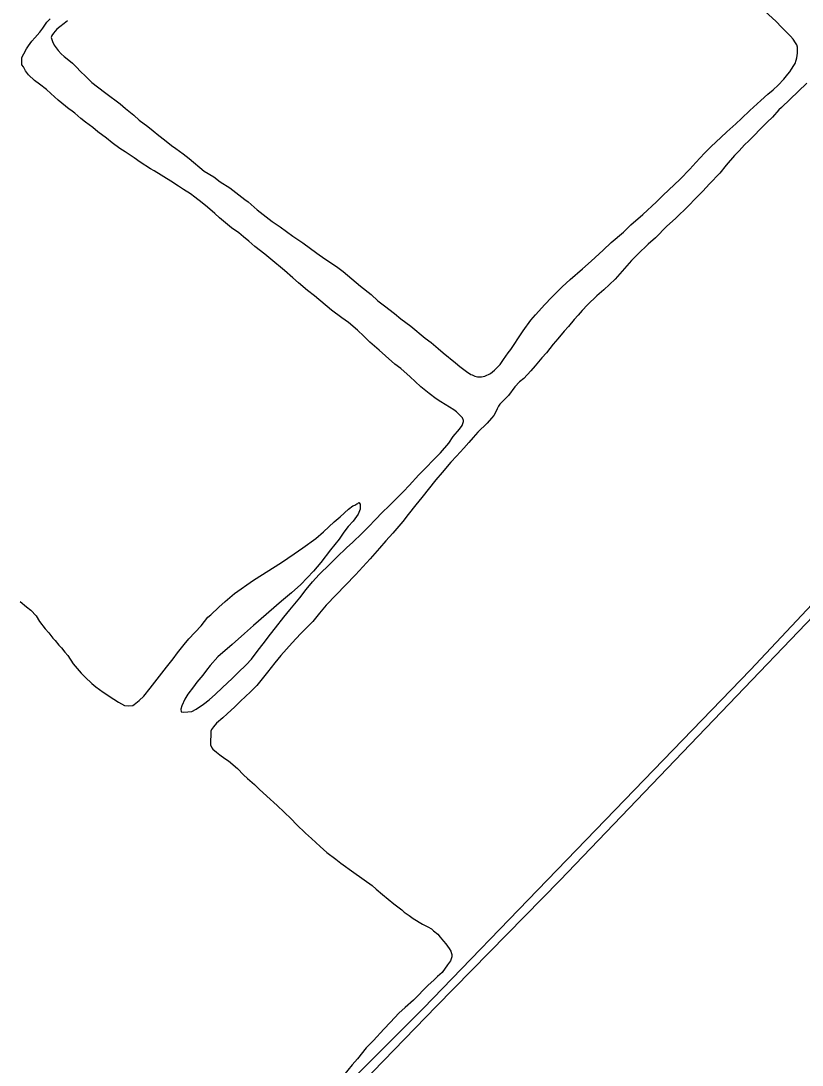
# Model space of a CAD drawing. Extents: x 3567028 to 3605064, y 510945 to 536587.
# Drawn here: x 3574467 to 3575981, y 523799 to 525823 of the extents above; entities that cross this region are included whole.
import ezdxf

# ---------------------------------------------------------------- set-up
doc = ezdxf.new("R2010")
doc.units = 0
for name, color, linetype in [('V-DTCH-CNTR', 7, 'Continuous'), ('V-SITE-VEGE', 7, 'Continuous'), ('V-TOPO-SHOR', 7, 'Continuous')]:
    doc.layers.add(name, color=color, linetype=linetype)

msp = doc.modelspace()

# ---------------------------------------------------------------- linework, layer by layer
at = {"layer": 'V-DTCH-CNTR'}
msp.add_lwpolyline([(3576584.5, 525283.8), (3576373.3, 525057.9), (3576048.8, 524716.9), (3575794.7, 524451.8), (3575511.8, 524156.3), (3575272.2, 523912.5), (3574963.8, 523594.5)], dxfattribs=at)
at = {"layer": 'V-SITE-VEGE'}
for p, q in [((3575930.3, 525822.3), (3575909.7, 525841.2)), ((3574509.6, 525808.8), (3574517.4, 525820)), ((3574517.4, 525820), (3574523.8, 525826.7)), ((3574551, 525818), (3574542.3, 525811.3)), ((3574556.9, 525823), (3574551, 525818)), ((3575942, 525810), (3575930.3, 525822.3)), ((3574493.7, 525789.8), (3574503.7, 525800.9)), ((3574503.7, 525800.9), (3574509.6, 525808.8)), ((3574527, 525794.6), (3574525.7, 525790.6)), ((3574529.9, 525799.1), (3574527, 525794.6)), ((3574536.4, 525806.4), (3574529.9, 525799.1)), ((3574542.3, 525811.3), (3574536.4, 525806.4)), ((3575949.2, 525803), (3575942, 525810)), ((3575958.7, 525793), (3575949.2, 525803)), ((3575963.7, 525787.1), (3575958.7, 525793)), ((3574477.7, 525768.5), (3574481.3, 525774.1)), ((3574481.3, 525774.1), (3574487.8, 525783.6)), ((3574487.8, 525783.6), (3574493.7, 525789.8)), ((3574525.7, 525790.6), (3574527.8, 525782.6)), ((3574527.8, 525782.6), (3574531.6, 525775.6)), ((3574531.6, 525775.6), (3574539.3, 525765.1)), ((3575968.7, 525780.2), (3575963.7, 525787.1)), ((3575970.8, 525776.1), (3575968.7, 525780.2)), ((3575972.4, 525771.5), (3575970.8, 525776.1)), ((3575972.1, 525760), (3575972.4, 525771.5)), ((3574468.5, 525745.8), (3574468.6, 525751.6)), ((3574468.6, 525751.6), (3574472.3, 525758.9)), ((3574472.3, 525758.9), (3574477.7, 525768.5)), ((3574539.3, 525765.1), (3574544.9, 525759.2)), ((3574544.9, 525759.2), (3574551, 525753.4)), ((3574551, 525753.4), (3574556.6, 525749.2)), ((3575971.3, 525750.9), (3575972.1, 525760)), ((3574468.8, 525737.8), (3574468.5, 525745.8)), ((3574471.6, 525733.8), (3574468.8, 525737.8)), ((3574476, 525726.2), (3574471.6, 525733.8)), ((3574556.6, 525749.2), (3574566.7, 525740.9)), ((3574566.7, 525740.9), (3574573.4, 525734.5)), ((3574573.4, 525734.5), (3574583.4, 525723.3)), ((3575961, 525728.9), (3575965.2, 525736.2)), ((3575965.2, 525736.2), (3575967.6, 525740.2)), ((3575967.6, 525740.2), (3575970, 525746.4)), ((3575970, 525746.4), (3575971.3, 525750.9)), ((3574481.5, 525718), (3574476, 525726.2)), ((3574493.2, 525707.4), (3574481.5, 525718)), ((3574583.4, 525723.3), (3574590.6, 525716.9)), ((3574590.6, 525716.9), (3574604.6, 525703.3)), ((3575945.6, 525709.9), (3575953.3, 525719.4)), ((3575953.3, 525719.4), (3575957.4, 525723.8)), ((3575957.4, 525723.8), (3575961, 525728.9)), ((3574502.7, 525699.8), (3574493.2, 525707.4)), ((3574516.2, 525689.7), (3574502.7, 525699.8)), ((3574604.6, 525703.3), (3574615.2, 525695)), ((3574615.2, 525695), (3574631.5, 525682.6)), ((3575925.1, 525689.3), (3575935, 525698.1)), ((3575935, 525698.1), (3575945.6, 525709.9)), ((3575990.1, 525702.3), (3575941.4, 525655)), ((3574525.1, 525682), (3574516.2, 525689.7)), ((3574539.1, 525669.1), (3574525.1, 525682)), ((3574631.5, 525682.6), (3574659.5, 525661.8)), ((3575901.1, 525668.2), (3575915.1, 525680.9)), ((3575915.1, 525680.9), (3575925.1, 525689.3)), ((3574560.3, 525651.9), (3574539.1, 525669.1)), ((3574563.7, 525649.5), (3574560.3, 525651.9)), ((3574659.5, 525661.8), (3574669.6, 525653)), ((3574669.6, 525653), (3574685.8, 525640)), ((3575880, 525649.3), (3575901.1, 525668.2)), ((3575936.1, 525650.6), (3575923.7, 525636.1)), ((3575941.4, 525655), (3575936.1, 525650.6)), ((3574571.5, 525643.6), (3574563.7, 525649.5)), ((3574583.3, 525633.6), (3574571.5, 525643.6)), ((3574592.2, 525626.5), (3574583.3, 525633.6)), ((3574685.8, 525640), (3574695.8, 525630.6)), ((3574695.8, 525630.6), (3574712.7, 525618.1)), ((3575853, 525623.1), (3575863.5, 525633.7)), ((3575863.5, 525633.7), (3575880, 525649.3)), ((3575923.7, 525636.1), (3575913.8, 525626.6)), ((3574606.3, 525615.8), (3574592.2, 525626.5)), ((3574615.8, 525607.5), (3574606.3, 525615.8)), ((3574712.7, 525618.1), (3574723.3, 525609.8)), ((3574723.3, 525609.8), (3574734.5, 525600.4)), ((3575835.4, 525607.6), (3575853, 525623.1)), ((3575898.5, 525611.6), (3575889.7, 525602.1)), ((3575913.8, 525626.6), (3575898.5, 525611.6)), ((3574632.6, 525595.1), (3574615.8, 525607.5)), ((3574643.8, 525586.2), (3574632.6, 525595.1)), ((3574734.5, 525600.4), (3574745.1, 525592.1)), ((3574745.1, 525592.1), (3574758.6, 525581.4)), ((3575804.9, 525579.2), (3575823.7, 525596.5)), ((3575823.7, 525596.5), (3575835.4, 525607.6)), ((3575877.9, 525590.4), (3575869.7, 525582.6)), ((3575889.7, 525602.1), (3575877.9, 525590.4)), ((3574658.4, 525575.5), (3574643.8, 525586.2)), ((3574669, 525569), (3574658.4, 525575.5)), ((3574758.6, 525581.4), (3574767, 525575.5)), ((3574767, 525575.5), (3574781.6, 525564.8)), ((3575792, 525566.4), (3575804.9, 525579.2)), ((3575859.1, 525570.9), (3575850.3, 525562)), ((3575869.7, 525582.6), (3575859.1, 525570.9)), ((3574686.5, 525557.1), (3574669, 525569)), ((3574698.2, 525548.7), (3574686.5, 525557.1)), ((3574781.6, 525564.8), (3574792.8, 525555.9)), ((3574792.8, 525555.9), (3574822.4, 525531.7)), ((3575775.5, 525548), (3575792, 525566.4)), ((3575850.3, 525562), (3575834.3, 525543)), ((3574717.9, 525536.2), (3574698.2, 525548.7)), ((3574725.2, 525532), (3574717.9, 525536.2)), ((3574757.3, 525512.3), (3574725.2, 525532)), ((3574822.4, 525531.7), (3574841, 525520.3)), ((3575744.9, 525516.2), (3575763.7, 525535.2)), ((3575763.7, 525535.2), (3575775.5, 525548)), ((3575834.3, 525543), (3575821.9, 525527.8)), ((3574772.5, 525502.2), (3574757.3, 525512.3)), ((3574841, 525520.3), (3574853.3, 525510.9)), ((3574853.3, 525510.9), (3574871.9, 525498.9)), ((3575711.5, 525484.5), (3575744.9, 525516.2)), ((3575821.9, 525527.8), (3575801.9, 525506.7)), ((3574782, 525496.2), (3574772.5, 525502.2)), ((3574795.5, 525487.2), (3574782, 525496.2)), ((3574871.9, 525498.9), (3574883.7, 525490)), ((3574883.7, 525490), (3574901, 525476.4)), ((3575789, 525492.7), (3575774.9, 525478.2)), ((3575801.9, 525506.7), (3575789, 525492.7)), ((3574803.9, 525481.3), (3574795.5, 525487.2)), ((3574818.5, 525470), (3574803.9, 525481.3)), ((3574828.6, 525461.8), (3574818.5, 525470)), ((3574901, 525476.4), (3574907.7, 525471.7)), ((3574907.7, 525471.7), (3574925.1, 525456.3)), ((3575672.7, 525447.3), (3575699.1, 525472.3)), ((3575699.1, 525472.3), (3575711.5, 525484.5)), ((3575774.9, 525478.2), (3575760.8, 525464.3)), ((3574843.1, 525449.4), (3574828.6, 525461.8)), ((3574852, 525441.1), (3574843.1, 525449.4)), ((3574925.1, 525456.3), (3574936.8, 525447.5)), ((3575760.8, 525464.3), (3575735.5, 525439.8)), ((3574875, 525421.7), (3574852, 525441.1)), ((3574936.8, 525447.5), (3574954.2, 525433.8)), ((3574954.2, 525433.8), (3574969.4, 525423.7)), ((3575649.3, 525427.3), (3575672.7, 525447.3)), ((3575735.5, 525439.8), (3575719.1, 525424.8)), ((3574889, 525411.6), (3574875, 525421.7)), ((3574898.5, 525404.4), (3574889, 525411.6)), ((3574969.4, 525423.7), (3574994, 525405.3)), ((3575611.2, 525392.9), (3575634.7, 525413.4)), ((3575634.7, 525413.4), (3575649.3, 525427.3)), ((3575719.1, 525424.8), (3575696.8, 525402)), ((3574908.6, 525395.6), (3574898.5, 525404.4)), ((3574920.3, 525385.6), (3574908.6, 525395.6)), ((3574994, 525405.3), (3575013.1, 525392.8)), ((3575013.1, 525392.8), (3575040.6, 525372.6)), ((3575595.4, 525378.4), (3575611.2, 525392.9)), ((3575682.7, 525389.8), (3575662.8, 525370.8)), ((3575696.8, 525402), (3575682.7, 525389.8)), ((3574939.4, 525370.8), (3574920.3, 525385.6)), ((3574951.1, 525360.7), (3574939.4, 525370.8)), ((3575040.6, 525372.6), (3575056.3, 525361.4)), ((3575572.5, 525356.7), (3575595.4, 525378.4)), ((3575662.8, 525370.8), (3575650.4, 525358)), ((3574978, 525338.9), (3574951.1, 525360.7)), ((3575056.3, 525361.4), (3575078.8, 525346.5)), ((3575078.8, 525346.5), (3575091.7, 525337)), ((3575555.6, 525342.3), (3575572.5, 525356.7)), ((3575650.4, 525358), (3575618.6, 525322.3)), ((3574994.2, 525324.7), (3574978, 525338.9)), ((3575091.7, 525337), (3575125.3, 525308.6)), ((3575531.6, 525321.2), (3575555.6, 525342.3)), ((3575004.8, 525314.7), (3574994.2, 525324.7)), ((3575022.7, 525299.9), (3575004.8, 525314.7)), ((3575125.3, 525308.6), (3575146, 525292.1)), ((3575495.2, 525286.7), (3575516.3, 525307.3)), ((3575516.3, 525307.3), (3575531.6, 525321.2)), ((3575618.6, 525322.3), (3575596.9, 525301.1)), ((3575036.1, 525289.8), (3575022.7, 525299.9)), ((3575069.1, 525262.1), (3575036.1, 525289.8)), ((3575146, 525292.1), (3575158.8, 525280.3)), ((3575482.2, 525272.8), (3575495.2, 525286.7)), ((3575583.4, 525289.5), (3575565.2, 525272.2)), ((3575596.9, 525301.1), (3575583.4, 525289.5)), ((3575158.8, 525280.3), (3575171.7, 525270.2)), ((3575171.7, 525270.2), (3575191.3, 525255.4)), ((3575464.6, 525252.7), (3575482.2, 525272.8)), ((3575565.2, 525272.2), (3575555.2, 525261.6)), ((3575088.7, 525247.3), (3575069.1, 525262.1)), ((3575101.6, 525237.8), (3575088.7, 525247.3)), ((3575191.3, 525255.4), (3575203.6, 525245.4)), ((3575203.6, 525245.4), (3575222.7, 525231.1)), ((3575455.1, 525242.6), (3575464.6, 525252.7)), ((3575547, 525252.1), (3575539.3, 525243.8)), ((3575555.2, 525261.6), (3575547, 525252.1)), ((3575119.5, 525223), (3575101.6, 525237.8)), ((3575222.7, 525231.1), (3575250.6, 525207.5)), ((3575440.3, 525221.9), (3575455.1, 525242.6)), ((3575528.1, 525230.3), (3575519.9, 525221.4)), ((3575539.3, 525243.8), (3575528.1, 525230.3)), ((3575131.8, 525211.8), (3575119.5, 525223)), ((3575143.5, 525200.1), (3575131.8, 525211.8)), ((3575250.6, 525207.5), (3575261.9, 525199.2)), ((3575424.2, 525197.2), (3575430.2, 525206.7)), ((3575430.2, 525206.7), (3575440.3, 525221.9)), ((3575508, 525206.3), (3575498.6, 525196.3)), ((3575519.9, 525221.4), (3575508, 525206.3)), ((3575161.4, 525184.7), (3575143.5, 525200.1)), ((3575173.7, 525173.5), (3575161.4, 525184.7)), ((3575261.9, 525199.2), (3575275.8, 525187.4)), ((3575275.8, 525187.4), (3575285.3, 525179.1)), ((3575411.7, 525179.2), (3575416.5, 525185.9)), ((3575416.5, 525185.9), (3575424.2, 525197.2)), ((3575498.6, 525196.3), (3575485.6, 525179.4)), ((3575191.6, 525157.6), (3575173.7, 525173.5)), ((3575285.3, 525179.1), (3575309.4, 525160.2)), ((3575395.7, 525156.7), (3575402.2, 525166.3)), ((3575402.2, 525166.3), (3575411.7, 525179.2)), ((3575476.7, 525169.4), (3575463.7, 525154.3)), ((3575485.6, 525179.4), (3575476.7, 525169.4)), ((3575203.3, 525148.7), (3575191.6, 525157.6)), ((3575221.2, 525132.8), (3575203.3, 525148.7)), ((3575309.4, 525160.2), (3575317.8, 525152.5)), ((3575317.8, 525152.5), (3575330.7, 525143)), ((3575377.5, 525139.5), (3575385.1, 525145.6)), ((3575385.1, 525145.6), (3575395.7, 525156.7)), ((3575455.5, 525144.2), (3575441.9, 525129.7)), ((3575463.7, 525154.3), (3575455.5, 525144.2)), ((3575231.2, 525123.4), (3575221.2, 525132.8)), ((3575330.7, 525143), (3575339.1, 525137.1)), ((3575339.1, 525137.1), (3575341.9, 525136.5)), ((3575341.9, 525136.5), (3575347, 525134)), ((3575347, 525134), (3575352.1, 525132.7)), ((3575352.1, 525132.7), (3575359.6, 525132.5)), ((3575359.6, 525132.5), (3575366.5, 525134.1)), ((3575366.5, 525134.1), (3575377.5, 525139.5)), ((3575441.9, 525129.7), (3575433.7, 525123.1)), ((3575242.4, 525113.4), (3575231.2, 525123.4)), ((3575258.6, 525100.4), (3575242.4, 525113.4)), ((3575424.3, 525113.6), (3575411.9, 525096.8)), ((3575433.7, 525123.1), (3575424.3, 525113.6)), ((3575272.1, 525090.3), (3575258.6, 525100.4)), ((3575281.1, 525084.3), (3575272.1, 525090.3)), ((3575289, 525079), (3575281.1, 525084.3)), ((3575399.5, 525084), (3575395.4, 525079.5)), ((3575403.6, 525087.9), (3575399.5, 525084)), ((3575411.9, 525096.8), (3575403.6, 525087.9)), ((3575306.4, 525068.8), (3575289, 525079)), ((3575311.4, 525064.6), (3575306.4, 525068.8)), ((3575318.1, 525057.6), (3575311.4, 525064.6)), ((3575388.2, 525066.5), (3575383.4, 525058.1)), ((3575390, 525070.5), (3575388.2, 525066.5)), ((3575393, 525076.1), (3575390, 525070.5)), ((3575395.4, 525079.5), (3575393, 525076.1)), ((3575322.6, 525053.5), (3575318.1, 525057.6)), ((3575322.2, 525038.6), (3575324.7, 525046)), ((3575324.7, 525048.3), (3575322.6, 525053.5)), ((3575324.7, 525046), (3575324.7, 525048.3)), ((3575371, 525043), (3575352.8, 525025.7)), ((3575379.3, 525052.5), (3575371, 525043)), ((3575383.4, 525058.1), (3575379.3, 525052.5)), ((3575305, 525016.8), (3575316.8, 525031.3)), ((3575316.8, 525031.3), (3575322.2, 525038.6)), ((3575352.8, 525025.7), (3575343.4, 525015.1)), ((3575280.2, 524985.4), (3575296.1, 525004.4)), ((3575296.1, 525004.4), (3575305, 525016.8)), ((3575335.1, 525005.6), (3575325.7, 524994.4)), ((3575343.4, 525015.1), (3575335.1, 525005.6)), ((3575238.4, 524942.5), (3575280.2, 524985.4)), ((3575325.7, 524994.4), (3575311, 524978.8)), ((3575300.4, 524967.1), (3575283.3, 524947.5)), ((3575311, 524978.8), (3575300.4, 524967.1)), ((3575219.6, 524922.4), (3575238.4, 524942.5)), ((3575283.3, 524947.5), (3575271.4, 524933)), ((3575208.4, 524910.2), (3575219.6, 524922.4)), ((3575271.4, 524933), (3575244.2, 524898.8)), ((3575191.9, 524893.4), (3575208.4, 524910.2)), ((3575101.7, 524876.4), (3575110.5, 524882.5)), ((3575110.5, 524882.5), (3575113.9, 524884.1)), ((3575113.9, 524884.1), (3575118, 524886.3)), ((3575118, 524886.3), (3575119.7, 524887.4)), ((3575119.7, 524887.4), (3575122.1, 524889)), ((3575122.1, 524889), (3575124.8, 524886.1)), ((3575124.8, 524886.1), (3575124.6, 524876.4)), ((3575166.1, 524868.4), (3575182, 524884)), ((3575182, 524884), (3575191.9, 524893.4)), ((3575232.4, 524884.9), (3575217.6, 524865.8)), ((3575244.2, 524898.8), (3575232.4, 524884.9)), ((3575074.2, 524851.4), (3575085.9, 524861.4)), ((3575085.9, 524861.4), (3575101.7, 524876.4)), ((3575120.9, 524866.7), (3575110.8, 524852.7)), ((3575124.6, 524876.4), (3575120.9, 524866.7)), ((3575155.5, 524857.8), (3575166.1, 524868.4)), ((3575217.6, 524865.8), (3575207.5, 524852.4)), ((3575053.7, 524832.5), (3575074.2, 524851.4)), ((3575101.4, 524842.7), (3575093.1, 524831.5)), ((3575110.8, 524852.7), (3575101.4, 524842.7)), ((3575127.9, 524828.8), (3575139.6, 524840.5)), ((3575139.6, 524840.5), (3575155.5, 524857.8)), ((3575207.5, 524852.4), (3575188, 524829.4)), ((3575038.4, 524819.2), (3575053.7, 524832.5)), ((3575093.1, 524831.5), (3575084.1, 524818)), ((3575110.3, 524812.1), (3575127.9, 524828.8)), ((3575188, 524829.4), (3575174.5, 524814.9)), ((3574996.5, 524789.4), (3575013.4, 524801)), ((3575013.4, 524801), (3575038.4, 524819.2)), ((3575084.1, 524818), (3575067, 524797.3)), ((3575079.2, 524783.2), (3575098, 524801)), ((3575098, 524801), (3575110.3, 524812.1)), ((3575162.1, 524800.4), (3575143.8, 524779.7)), ((3575174.5, 524814.9), (3575162.1, 524800.4)), ((3574972, 524772.9), (3574996.5, 524789.4)), ((3575067, 524797.3), (3575048.1, 524772.6)), ((3575065.7, 524769.9), (3575079.2, 524783.2)), ((3575143.8, 524779.7), (3575115.6, 524749)), ((3574917.9, 524738.4), (3574972, 524772.9)), ((3575048.1, 524772.6), (3575033.9, 524755.8)), ((3575045.1, 524749.3), (3575065.7, 524769.9)), ((3575033.9, 524755.8), (3575009.8, 524730.2)), ((3575032.2, 524735.3), (3575045.1, 524749.3)), ((3575115.6, 524749), (3575058.5, 524689.9)), ((3574881.2, 524712.5), (3574917.9, 524738.4)), ((3575009.8, 524730.2), (3574991.6, 524714.1)), ((3575007.4, 524704.5), (3575019.8, 524720.2)), ((3575019.8, 524720.2), (3575032.2, 524735.3)), ((3574862.5, 524697), (3574881.2, 524712.5)), ((3574991.6, 524714.1), (3574972.3, 524698)), ((3574987.9, 524681), (3575007.4, 524704.5)), ((3574465.1, 524697.3), (3574478, 524686.6)), ((3574478, 524686.6), (3574485.8, 524680.7)), ((3574485.8, 524680.7), (3574496.4, 524669.6)), ((3574834.9, 524671.4), (3574850.8, 524686.4)), ((3574850.8, 524686.4), (3574862.5, 524697)), ((3574972.3, 524698), (3574917.9, 524650.9)), ((3574976.6, 524667), (3574987.9, 524681)), ((3575058.5, 524689.9), (3575045.5, 524674.9)), ((3574496.4, 524669.6), (3574503, 524658.5)), ((3574503, 524658.5), (3574514, 524644.5)), ((3574816.1, 524650.2), (3574829.1, 524667)), ((3574829.1, 524667), (3574834.9, 524671.4)), ((3574960.6, 524646.3), (3574976.6, 524667)), ((3575032.5, 524658.6), (3575009, 524634.7)), ((3575045.5, 524674.9), (3575032.5, 524658.6)), ((3574514, 524644.5), (3574521.2, 524636.3)), ((3574792.5, 524625.1), (3574816.1, 524650.2)), ((3574917.9, 524650.9), (3574900.3, 524635.3)), ((3574950.6, 524634), (3574960.6, 524646.3)), ((3574521.2, 524636.3), (3574529, 524626.4)), ((3574529, 524626.4), (3574533.4, 524621.7)), ((3574533.4, 524621.7), (3574540.6, 524612.3)), ((3574783.1, 524613.9), (3574792.5, 524625.1)), ((3574900.3, 524635.3), (3574876.3, 524613.7)), ((3574936.4, 524614.9), (3574950.6, 524634)), ((3575009, 524634.7), (3574992.5, 524617.4)), ((3574540.6, 524612.3), (3574545.6, 524607.6)), ((3574545.6, 524607.6), (3574552.2, 524598.9)), ((3574552.2, 524598.9), (3574557.8, 524592.4)), ((3574761.8, 524586.4), (3574770.1, 524597.6)), ((3574770.1, 524597.6), (3574783.1, 524613.9)), ((3574876.3, 524613.7), (3574848.8, 524589.8)), ((3574913.8, 524585.2), (3574926.9, 524602.6)), ((3574926.9, 524602.6), (3574936.4, 524614.9)), ((3574992.5, 524617.4), (3574970.7, 524592.8)), ((3574557.8, 524592.4), (3574568.2, 524576.7)), ((3574748.8, 524570.2), (3574761.8, 524586.4)), ((3574848.8, 524589.8), (3574834, 524573.1)), ((3574903.8, 524574.6), (3574913.8, 524585.2)), ((3574958.9, 524578.2), (3574944.7, 524560.3)), ((3574970.7, 524592.8), (3574958.9, 524578.2)), ((3574568.2, 524576.7), (3574583.8, 524558.6)), ((3574583.8, 524558.6), (3574591.6, 524550.4)), ((3574726.2, 524541.1), (3574739.9, 524558.4)), ((3574739.9, 524558.4), (3574748.8, 524570.2)), ((3574826.4, 524564.1), (3574819.2, 524554.6)), ((3574834, 524573.1), (3574826.4, 524564.1)), ((3574876.8, 524548.5), (3574888, 524559.6)), ((3574888, 524559.6), (3574903.8, 524574.6)), ((3574944.7, 524560.3), (3574940, 524553.6)), ((3574591.6, 524550.4), (3574604.4, 524538.6)), ((3574604.4, 524538.6), (3574612.2, 524532.1)), ((3574717.4, 524529.3), (3574726.2, 524541.1)), ((3574808, 524540.6), (3574801.5, 524531.6)), ((3574819.2, 524554.6), (3574808, 524540.6)), ((3574856.9, 524530.1), (3574876.8, 524548.5)), ((3574940, 524553.6), (3574924, 524534.6)), ((3574612.2, 524532.1), (3574626.2, 524521.4)), ((3574626.2, 524521.4), (3574647, 524507.7)), ((3574704.9, 524513.6), (3574717.4, 524529.3)), ((3574790.2, 524517.6), (3574784.8, 524508)), ((3574801.5, 524531.6), (3574790.2, 524517.6)), ((3574831.7, 524506.8), (3574844, 524517.9)), ((3574844, 524517.9), (3574856.9, 524530.1)), ((3574911.7, 524522.3), (3574892.3, 524504)), ((3574924, 524534.6), (3574911.7, 524522.3)), ((3574647, 524507.7), (3574656, 524502.3)), ((3574656, 524502.3), (3574667.9, 524495.7)), ((3574683.9, 524495.9), (3574686.2, 524497.5)), ((3574686.2, 524497.5), (3574696.1, 524505.3)), ((3574696.1, 524505.3), (3574704.9, 524513.6)), ((3574784.8, 524508), (3574778.8, 524495.1)), ((3574806.6, 524488.6), (3574820.6, 524497.9)), ((3574820.6, 524497.9), (3574831.7, 524506.8)), ((3574892.3, 524504), (3574881.7, 524492.8)), ((3574667.9, 524495.7), (3574675.8, 524494.9)), ((3574675.8, 524494.9), (3574683.9, 524495.9)), ((3574778.8, 524495.1), (3574776.9, 524488.8)), ((3574776.9, 524488.8), (3574777.3, 524483.1)), ((3574777.3, 524483.1), (3574783, 524482.9)), ((3574783, 524482.9), (3574797.9, 524484.3)), ((3574797.9, 524484.3), (3574806.6, 524488.6)), ((3574866.5, 524479.5), (3574858.3, 524471.7)), ((3574881.7, 524492.8), (3574866.5, 524479.5)), ((3574846, 524461.2), (3574840.1, 524454.5)), ((3574858.3, 524471.7), (3574846, 524461.2)), ((3574835.3, 524446), (3574834.6, 524419.7)), ((3574836, 524448.9), (3574835.3, 524446)), ((3574840.1, 524454.5), (3574836, 524448.9)), ((3574834.6, 524419.7), (3574836.7, 524413.4)), ((3574836.7, 524413.4), (3574838.9, 524411.1)), ((3574838.9, 524411.1), (3574846.2, 524405.1)), ((3574846.2, 524405.1), (3574852.4, 524399.8)), ((3574852.4, 524399.8), (3574861.9, 524392.7)), ((3574861.9, 524392.7), (3574869.2, 524388.5)), ((3574869.2, 524388.5), (3574886.5, 524373.2)), ((3574886.5, 524373.2), (3574898.2, 524361.4)), ((3574898.2, 524361.4), (3574906.1, 524354.4)), ((3574906.1, 524354.4), (3574919.5, 524342.6)), ((3574919.5, 524342.6), (3574928.9, 524333.2)), ((3574928.9, 524333.2), (3574943.5, 524320.2)), ((3574943.5, 524320.2), (3574963.5, 524301.9)), ((3574963.5, 524301.9), (3574990.9, 524276.1)), ((3574990.9, 524276.1), (3575001.4, 524264.9)), ((3575001.4, 524264.9), (3575018.7, 524247.9)), ((3575018.7, 524247.9), (3575029.9, 524237.9)), ((3575029.9, 524237.9), (3575047.2, 524222)), ((3575047.2, 524222), (3575060, 524210.7)), ((3575060, 524210.7), (3575077.4, 524197.7)), ((3575077.4, 524197.7), (3575086.9, 524190)), ((3575086.9, 524190), (3575112.2, 524171.6)), ((3575112.2, 524171.6), (3575147.5, 524146.7)), ((3575147.5, 524146.7), (3575155.3, 524139.6)), ((3575155.3, 524139.6), (3575167.6, 524129)), ((3575167.6, 524129), (3575189.5, 524111.2)), ((3575189.5, 524111.2), (3575205.2, 524099.4)), ((3575205.2, 524099.4), (3575209.6, 524095.3)), ((3575209.6, 524095.3), (3575219.2, 524088.7)), ((3575219.2, 524088.7), (3575227, 524082.8)), ((3575227, 524082.8), (3575245.6, 524072)), ((3575245.6, 524072), (3575255.7, 524066.6)), ((3575255.7, 524066.6), (3575262.5, 524062.4)), ((3575262.5, 524062.4), (3575267, 524058.8)), ((3575267, 524058.8), (3575274.8, 524052.3)), ((3575274.8, 524052.3), (3575279.8, 524046.5)), ((3575279.8, 524046.5), (3575285.9, 524038.9)), ((3575285.9, 524038.9), (3575290.9, 524033.6)), ((3575290.9, 524033.6), (3575296.9, 524024.3)), ((3575296.9, 524024.3), (3575300.2, 524019.6)), ((3575300.2, 524019.6), (3575301.3, 524015)), ((3575301.3, 524015), (3575302.3, 524012.7)), ((3575302.3, 524012.7), (3575302.2, 524008.2)), ((3575293.8, 523992.9), (3575283.7, 523978.3)), ((3575299.7, 524000.8), (3575293.8, 523992.9)), ((3575301, 524004.8), (3575299.7, 524000.8)), ((3575302.2, 524008.2), (3575301, 524004.8)), ((3575274.3, 523970), (3575267.9, 523963.9)), ((3575283.7, 523978.3), (3575274.3, 523970)), ((3575255.6, 523952.8), (3575247.9, 523945)), ((3575267.9, 523963.9), (3575255.6, 523952.8)), ((3575236.2, 523932.7), (3575227.9, 523924.4)), ((3575247.9, 523945), (3575236.2, 523932.7)), ((3575211.5, 523909.9), (3575199.8, 523899.4)), ((3575227.9, 523924.4), (3575211.5, 523909.9)), ((3575199.8, 523899.4), (3575183.3, 523881.5)), ((3575183.3, 523881.5), (3575170.4, 523868.2)), ((3575170.4, 523868.2), (3575150.4, 523846.4)), ((3575136.3, 523831.9), (3575119.1, 523810.6)), ((3575150.4, 523846.4), (3575136.3, 523831.9)), ((3575119.1, 523810.6), (3575109.1, 523798.9)), ((3575109.1, 523798.9), (3575092, 523778.2))]:
    msp.add_line(p, q, dxfattribs=at)
at = {"layer": 'V-TOPO-SHOR'}
msp.add_lwpolyline([(3576575.5, 525298.2), (3576367.7, 525083.1), (3575881.5, 524564.7), (3575486.9, 524157.2), (3575247.2, 523908.8), (3574867.2, 523528.9), (3574558.6, 523203.1), (3574176.4, 522795.3), (3573819.7, 522414.8), (3573608, 522221.5), (3573431.2, 522060), (3573301.1, 521946.5), (3573297, 521942.9), (3573249.8, 521901.7), (3573099.7, 521748.8), (3572711.3, 521345.8), (3572453, 521099.5)], dxfattribs=at)

doc.saveas('drawing.dxf')
